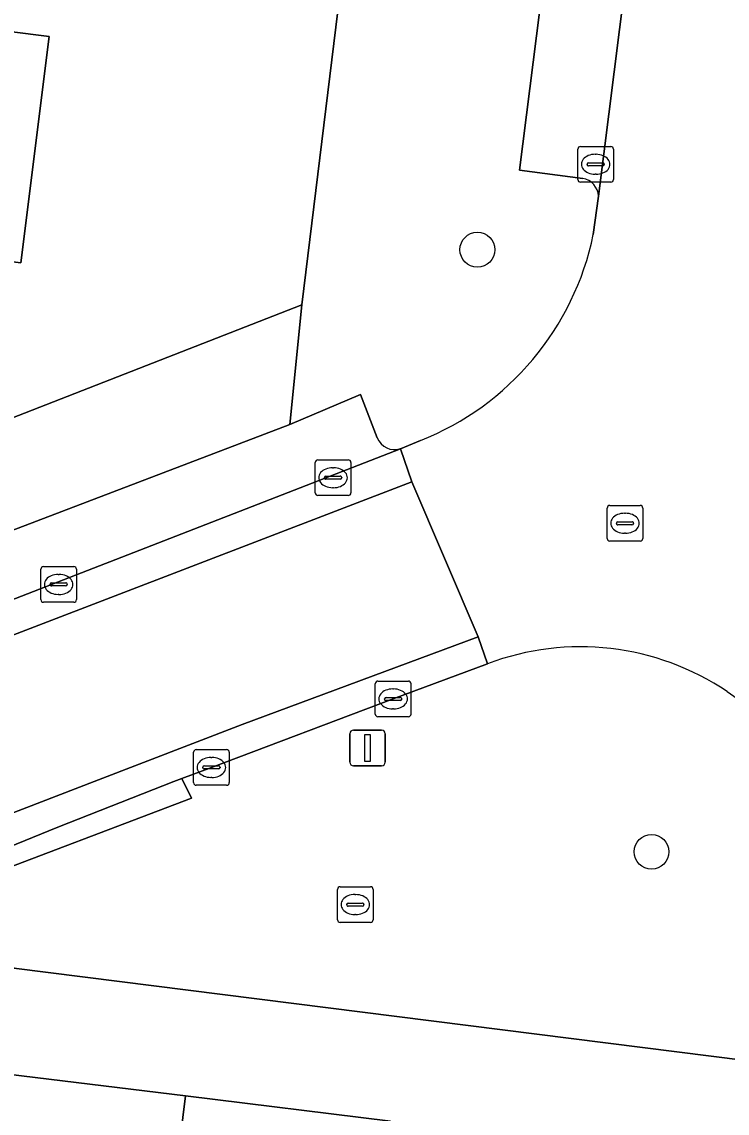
# Model space of a CAD drawing. Extents: x 161692 to 162379, y 380760 to 381678.
# Drawn here: x 162003.69 to 162023.48, y 381240.7 to 381271.3 of the extents above; entities that cross this region are included whole.
import ezdxf

# ---------------------------------------------------------------- set-up
doc = ezdxf.new("R2010")
doc.units = 0
for name, color, linetype in [('IMGEO_Boom', 7, 'Continuous'), ('IMGEO_Erf', 7, 'Continuous'), ('IMGEO_Kolk', 7, 'Continuous'), ('IMGEO_Lichtmast', 7, 'Continuous'), ('IMGEO_Pand', 7, 'Continuous'), ('IMGEO_Parkeervlak_open', 7, 'Continuous'), ('IMGEO_Rijbaan_lokaal_open', 7, 'Continuous'), ('IMGEO_Rioolput', 7, 'Continuous'), ('IMGEO_Voetpad_open', 7, 'Continuous')]:
    doc.layers.add(name, color=color, linetype=linetype)

msp = doc.modelspace()

# ---------------------------------------------------------------- linework, layer by layer
at = {"layer": 'IMGEO_Boom'}
for centre in [(162016.469, 381264.907), (162021.353, 381248.025)]:
    msp.add_circle(centre, 0.489, dxfattribs=at)
at = {"layer": 'IMGEO_Erf'}
msp.add_lwpolyline([(161867.852, 381207.538), (161977.201, 381250), (161995.053, 381256.932), (162000, 381258.853), (162011.546, 381263.36), (162015.076, 381292.22), (162000, 381294.145), (161921.176, 381304.696), (161918.702, 381305.015), (161871.402, 381311.107)], dxfattribs=at)
msp.add_lwpolyline([(161993.42, 381274.819), (161997.193, 381274.348), (161996.879, 381271.833), (162000, 381271.443), (162004.457, 381270.886), (162003.663, 381264.54), (162000, 381264.998), (161999.872, 381265.014), (161999.751, 381264.042), (161992.191, 381264.987)], close=True, dxfattribs=at)
at = {"layer": 'IMGEO_Kolk'}
for p, q in [((162019.285, 381266.875), (162019.285, 381267.727)), ((162019.36, 381267.801), (162020.212, 381267.801)), ((162019.773, 381267.581), (162019.798, 381267.581)), ((162020.286, 381267.727), (162020.286, 381266.875)), ((162019.544, 381267.295), (162019.544, 381267.307)), ((162019.982, 381267.258), (162019.584, 381267.258)), ((162019.587, 381267.344), (162019.985, 381267.344)), ((162020.028, 381267.307), (162020.028, 381267.295)), ((162019.796, 381267.021), (162019.771, 381267.021)), ((162020.212, 381266.801), (162019.36, 381266.801)), ((162011.995, 381259.014), (162012.847, 381259.014)), ((162011.92, 381258.088), (162011.92, 381258.94)), ((162012.408, 381258.794), (162012.433, 381258.794)), ((162012.921, 381258.94), (162012.921, 381258.088)), ((162012.179, 381258.508), (162012.179, 381258.52)), ((162012.617, 381258.471), (162012.219, 381258.471)), ((162012.222, 381258.557), (162012.62, 381258.557)), ((162012.663, 381258.52), (162012.663, 381258.508)), ((162012.431, 381258.234), (162012.406, 381258.234)), ((162012.847, 381258.014), (162011.995, 381258.014)), ((162004.222, 381255.095), (162004.222, 381255.947)), ((162004.297, 381256.021), (162005.149, 381256.021)), ((162005.223, 381255.947), (162005.223, 381255.095)), ((162004.71, 381255.801), (162004.735, 381255.801)), ((162004.481, 381255.515), (162004.481, 381255.527)), ((162004.919, 381255.478), (162004.521, 381255.478)), ((162004.524, 381255.564), (162004.922, 381255.564)), ((162004.965, 381255.527), (162004.965, 381255.515)), ((162005.149, 381255.021), (162004.297, 381255.021)), ((162004.733, 381255.241), (162004.708, 381255.241)), ((162013.605, 381251.885), (162013.605, 381252.737)), ((162013.68, 381252.811), (162014.532, 381252.811)), ((162014.093, 381252.591), (162014.118, 381252.591)), ((162014.606, 381252.737), (162014.606, 381251.885)), ((162013.864, 381252.305), (162013.864, 381252.317)), ((162014.302, 381252.268), (162013.904, 381252.268)), ((162013.907, 381252.354), (162014.305, 381252.354)), ((162014.348, 381252.317), (162014.348, 381252.305)), ((162014.116, 381252.031), (162014.091, 381252.031)), ((162014.532, 381251.811), (162013.68, 381251.811)), ((162008.508, 381249.964), (162008.508, 381250.816)), ((162008.583, 381250.89), (162009.435, 381250.89)), ((162009.509, 381250.816), (162009.509, 381249.964)), ((162008.81, 381250.433), (162009.208, 381250.433)), ((162008.996, 381250.67), (162009.021, 381250.67)), ((162008.767, 381250.384), (162008.767, 381250.396)), ((162009.205, 381250.347), (162008.807, 381250.347)), ((162009.019, 381250.11), (162008.994, 381250.11)), ((162009.251, 381250.396), (162009.251, 381250.384)), ((162009.435, 381249.89), (162008.583, 381249.89)), ((162012.618, 381247.046), (162013.47, 381247.046)), ((162012.543, 381246.12), (162012.543, 381246.972)), ((162013.031, 381246.826), (162013.056, 381246.826)), ((162013.544, 381246.972), (162013.544, 381246.12)), ((162012.802, 381246.54), (162012.802, 381246.552)), ((162013.24, 381246.503), (162012.842, 381246.503)), ((162012.845, 381246.589), (162013.243, 381246.589)), ((162013.286, 381246.552), (162013.286, 381246.54)), ((162013.054, 381246.266), (162013.029, 381246.266)), ((162013.47, 381246.046), (162012.618, 381246.046))]:
    msp.add_line(p, q, dxfattribs=at)
for points in [[(162019.285, 381266.875), (162019.285, 381267.727)], [(162019.36, 381267.801), (162020.212, 381267.801)], [(162020.286, 381267.727), (162020.286, 381266.875)], [(162020.212, 381266.801), (162019.36, 381266.801)], [(162011.995, 381259.014), (162012.847, 381259.014)], [(162011.92, 381258.088), (162011.92, 381258.94)], [(162012.921, 381258.94), (162012.921, 381258.088)], [(162012.847, 381258.014), (162011.995, 381258.014)], [(162004.222, 381255.095), (162004.222, 381255.947)], [(162004.297, 381256.021), (162005.149, 381256.021)], [(162005.223, 381255.947), (162005.223, 381255.095)], [(162005.149, 381255.021), (162004.297, 381255.021)], [(162013.605, 381251.885), (162013.605, 381252.737)], [(162013.68, 381252.811), (162014.532, 381252.811)], [(162014.606, 381252.737), (162014.606, 381251.885)], [(162014.532, 381251.811), (162013.68, 381251.811)], [(162008.508, 381249.964), (162008.508, 381250.816)], [(162008.583, 381250.89), (162009.435, 381250.89)], [(162009.509, 381250.816), (162009.509, 381249.964)], [(162009.435, 381249.89), (162008.583, 381249.89)], [(162012.618, 381247.046), (162013.47, 381247.046)], [(162012.543, 381246.12), (162012.543, 381246.972)], [(162013.544, 381246.972), (162013.544, 381246.12)], [(162013.47, 381246.046), (162012.618, 381246.046)]]:
    msp.add_lwpolyline(points, dxfattribs=at)
for centre, radius, start, end in [((162019.362, 381267.725), 0.0765, 91.552, 178.448), ((162019.362, 381267.725), 0.0765, 91.552, 178.448), ((162020.21, 381267.725), 0.0765, 1.552, 88.448), ((162020.21, 381267.725), 0.0765, 1.552, 88.448), ((162019.584, 381267.304), 0.0403, 85.8775, 175.7526), ((162019.581, 381267.294), 0.0366, 178.938, 274.7102), ((162019.985, 381267.301), 0.043, 264.8664, 352.4533), ((162019.989, 381267.306), 0.0386, 1.7309, 96.639), ((162019.362, 381266.877), 0.0765, 181.552, 268.448), ((162019.362, 381266.877), 0.0765, 181.552, 268.448), ((162020.21, 381266.877), 0.0765, 271.552, 358.448), ((162020.21, 381266.877), 0.0765, 271.552, 358.448), ((162011.997, 381258.938), 0.0765, 91.552, 178.448), ((162011.997, 381258.938), 0.0765, 91.552, 178.448), ((162012.845, 381258.938), 0.0765, 1.552, 88.448), ((162012.845, 381258.938), 0.0765, 1.552, 88.448), ((162012.219, 381258.517), 0.0403, 85.8775, 175.7526), ((162012.216, 381258.507), 0.0366, 178.938, 274.7102), ((162012.62, 381258.514), 0.043, 264.8664, 352.4533), ((162012.624, 381258.519), 0.0386, 1.7309, 96.639), ((162011.997, 381258.09), 0.0765, 181.552, 268.448), ((162011.997, 381258.09), 0.0765, 181.552, 268.448), ((162012.845, 381258.09), 0.0765, 271.552, 358.448), ((162012.845, 381258.09), 0.0765, 271.552, 358.448), ((162004.299, 381255.945), 0.0765, 91.552, 178.448), ((162004.299, 381255.945), 0.0765, 91.552, 178.448), ((162005.147, 381255.945), 0.0765, 1.552, 88.448), ((162005.147, 381255.945), 0.0765, 1.552, 88.448), ((162004.521, 381255.524), 0.0403, 85.8775, 175.7526), ((162004.518, 381255.514), 0.0366, 178.938, 274.7102), ((162004.922, 381255.521), 0.043, 264.8664, 352.4533), ((162004.926, 381255.526), 0.0386, 1.7309, 96.639), ((162004.299, 381255.097), 0.0765, 181.552, 268.448), ((162004.299, 381255.097), 0.0765, 181.552, 268.448), ((162005.147, 381255.097), 0.0765, 271.552, 358.448), ((162005.147, 381255.097), 0.0765, 271.552, 358.448), ((162013.682, 381252.735), 0.0765, 91.552, 178.448), ((162013.682, 381252.735), 0.0765, 91.552, 178.448), ((162014.53, 381252.735), 0.0765, 1.552, 88.448), ((162014.53, 381252.735), 0.0765, 1.552, 88.448), ((162013.904, 381252.314), 0.0403, 85.8775, 175.7526), ((162013.901, 381252.304), 0.0366, 178.938, 274.7102), ((162014.305, 381252.311), 0.043, 264.8664, 352.4533), ((162014.309, 381252.316), 0.0386, 1.7309, 96.639), ((162013.682, 381251.887), 0.0765, 181.552, 268.448), ((162013.682, 381251.887), 0.0765, 181.552, 268.448), ((162014.53, 381251.887), 0.0765, 271.552, 358.448), ((162014.53, 381251.887), 0.0765, 271.552, 358.448), ((162008.585, 381250.814), 0.0765, 91.552, 178.448), ((162008.585, 381250.814), 0.0765, 91.552, 178.448), ((162009.433, 381250.814), 0.0765, 1.552, 88.448), ((162009.433, 381250.814), 0.0765, 1.552, 88.448), ((162008.807, 381250.393), 0.0403, 85.8775, 175.7526), ((162009.212, 381250.395), 0.0386, 1.7309, 96.639), ((162008.804, 381250.383), 0.0366, 178.938, 274.7102), ((162009.208, 381250.39), 0.043, 264.8664, 352.4533), ((162008.585, 381249.966), 0.0765, 181.552, 268.448), ((162008.585, 381249.966), 0.0765, 181.552, 268.448), ((162009.433, 381249.966), 0.0765, 271.552, 358.448), ((162009.433, 381249.966), 0.0765, 271.552, 358.448), ((162012.62, 381246.97), 0.0765, 91.552, 178.448), ((162012.62, 381246.97), 0.0765, 91.552, 178.448), ((162013.468, 381246.97), 0.0765, 1.552, 88.448), ((162013.468, 381246.97), 0.0765, 1.552, 88.448), ((162012.842, 381246.549), 0.0403, 85.8775, 175.7526), ((162012.839, 381246.539), 0.0366, 178.938, 274.7102), ((162013.243, 381246.546), 0.043, 264.8664, 352.4533), ((162013.247, 381246.551), 0.0386, 1.7309, 96.639), ((162012.62, 381246.122), 0.0765, 181.552, 268.448), ((162012.62, 381246.122), 0.0765, 181.552, 268.448), ((162013.468, 381246.122), 0.0765, 271.552, 358.448), ((162013.468, 381246.122), 0.0765, 271.552, 358.448)]:
    msp.add_arc(centre, radius, start, end, dxfattribs=at)
for centre, major_axis, ratio, start_param, end_param in [((162019.772, 381267.301), (-0.387, 0.002), 0.722429, 4.712389, 7.853982), ((162019.797, 381267.301), (-0.39, 0.002), 0.717154, 1.570796, 4.712389), ((162012.407, 381258.514), (-0.387, 0.002), 0.722429, 4.712389, 7.853982), ((162012.432, 381258.514), (-0.39, 0.002), 0.717154, 1.570796, 4.712389), ((162004.709, 381255.521), (-0.387, 0.002), 0.722429, 4.712389, 7.853982), ((162004.734, 381255.521), (-0.39, 0.002), 0.717154, 1.570796, 4.712389), ((162014.092, 381252.311), (-0.387, 0.002), 0.722429, 4.712389, 7.853982), ((162014.117, 381252.311), (-0.39, 0.002), 0.717154, 1.570796, 4.712389), ((162008.995, 381250.39), (-0.387, 0.002), 0.722429, 4.712389, 7.853982), ((162009.02, 381250.39), (-0.39, 0.002), 0.717154, 1.570796, 4.712389), ((162013.03, 381246.546), (-0.387, 0.002), 0.722429, 4.712389, 7.853982), ((162013.055, 381246.546), (-0.39, 0.002), 0.717154, 1.570796, 4.712389)]:
    msp.add_ellipse(centre, major_axis=major_axis, ratio=ratio, start_param=start_param, end_param=end_param, dxfattribs=at)
at = {"layer": 'IMGEO_Lichtmast'}
for p, q in [((162012.893, 381250.536), (162012.893, 381251.336)), ((162012.893, 381251.336), (162012.893, 381250.536)), ((162012.993, 381251.436), (162013.783, 381251.436)), ((162013.783, 381251.436), (162012.993, 381251.436)), ((162013.883, 381251.336), (162013.883, 381250.536)), ((162013.883, 381250.536), (162013.883, 381251.336)), ((162013.783, 381250.436), (162012.993, 381250.436)), ((162012.993, 381250.436), (162013.783, 381250.436))]:
    msp.add_line(p, q, dxfattribs=at)
msp.add_lwpolyline([(162013.313, 381251.311), (162013.463, 381251.311), (162013.463, 381250.561), (162013.313, 381250.561), (162013.313, 381251.311)], dxfattribs=at)
for centre, start, end in [((162012.993, 381251.336), 90, 180), ((162012.993, 381251.336), 90, 180), ((162013.783, 381251.336), 0, 90), ((162013.783, 381251.336), 360, 90), ((162012.993, 381250.536), 180, 270), ((162012.993, 381250.536), 180, 270), ((162013.783, 381250.536), 270, 0), ((162013.783, 381250.536), 270, 0)]:
    msp.add_arc(centre, 0.1, start, end, dxfattribs=at)
at = {"layer": 'IMGEO_Pand'}
for points in [[(161999.751, 381264.042), (161999.872, 381265.014), (162000, 381264.998), (162003.663, 381264.54), (162004.457, 381270.886), (162000, 381271.443), (161996.879, 381271.833), (161997.193, 381274.348), (161993.42, 381274.819), (161992.191, 381264.987)], [(162007.098, 381231.539), (162008.281, 381241.182), (162002.141, 381241.935), (162002.696, 381236.966), (162003.252, 381231.989)]]:
    msp.add_lwpolyline(points, close=True, dxfattribs=at)
msp.add_lwpolyline([(162014.029, 381240.476), (162008.281, 381241.182), (162007.098, 381231.539), (162007.536, 381231.488), (162007.485, 381231.082)], dxfattribs=at)
at = {"layer": 'IMGEO_Parkeervlak_open'}
for points in [[(162019.864, 381266.409), (162022.365, 381286.225)], [(162021.803, 381285.896), (162020.053, 381286.125), (162017.647, 381267.141), (162019.426, 381266.906)], [(162013.658, 381259.636), (162013.191, 381260.844), (162011.205, 381260.006), (162000.537, 381255.938), (161996.14, 381254.262), (161989.239, 381251.642), (161989.656, 381250.473), (161989.646, 381250), (161989.5, 381249.639), (161990.439, 381250), (161996.496, 381252.381), (161999.252, 381253.464), (162001.194, 381254.227), (162014.316, 381259.328)], [(162016.751, 381253.296), (162014.106, 381252.311), (162009.009, 381250.39), (162008.183, 381250.078), (162008.452, 381249.533), (162002.095, 381247.121), (162003.464, 381244.766), (162031.847, 381241.185), (162031.933, 381241.935), (162035.104, 381241.51), (162035.667, 381241.439), (162035.699, 381241.715), (162034.501, 381241.88), (162034.594, 381242.512)]]:
    msp.add_lwpolyline(points, dxfattribs=at)
for centre, radius, start, end in [((162019.342, 381266.39), 0.522, 2.0356, 80.7431), ((162014.148, 381259.827), 0.526, 201.2663, 288.5665), ((162019.359, 381246.403), 7.37, 56.0455, 110.7208), ((162032.458, 381265.18), 15.526, 234.6485, 261.1996)]:
    msp.add_arc(centre, radius, start, end, dxfattribs=at)
at = {"layer": 'IMGEO_Rijbaan_lokaal_open'}
for points in [[(162025.321, 381267.492), (162027.732, 381286.146), (162022.453, 381286.844), (162022.365, 381286.225), (162019.864, 381266.409), (162019.72, 381265.331)], [(162014.869, 381259.555), (162014.316, 381259.328), (162014.627, 381258.401), (162016.493, 381254.053), (162016.751, 381253.296)]]:
    msp.add_lwpolyline(points, dxfattribs=at)
for points in [[(162014.627, 381258.401), (162014.316, 381259.328), (162001.194, 381254.227), (161999.252, 381253.464), (161999.582, 381252.619), (162000, 381252.781)], [(162016.493, 381254.053), (162014.627, 381258.401), (162000, 381252.781), (161999.582, 381252.619), (162001.274, 381248.289), (162005.72, 381250), (162009.87, 381251.597)], [(162014.106, 381252.311), (162016.751, 381253.296), (162016.493, 381254.053), (162009.87, 381251.597), (162005.72, 381250), (162001.274, 381248.289), (162001.596, 381247.466), (162001.891, 381247.578), (162004.7, 381248.718), (162007.955, 381249.992), (162008.183, 381250.078), (162009.009, 381250.39)]]:
    msp.add_lwpolyline(points, close=True, dxfattribs=at)
for centre, radius, start, end in [((162011.939, 381266.941), 7.946, 291.6379, 348.3114), ((162019.359, 381246.403), 7.37, 56.0455, 110.7208), ((162032.458, 381265.18), 15.526, 234.6485, 261.1996)]:
    msp.add_arc(centre, radius, start, end, dxfattribs=at)
at = {"layer": 'IMGEO_Rioolput'}
for p, q in [((162020.108, 381256.811), (162020.108, 381257.663)), ((162020.183, 381257.737), (162021.035, 381257.737)), ((162020.596, 381257.517), (162020.621, 381257.517)), ((162021.109, 381257.663), (162021.109, 381256.811)), ((162020.367, 381257.231), (162020.367, 381257.243)), ((162020.805, 381257.194), (162020.407, 381257.194)), ((162020.41, 381257.28), (162020.808, 381257.28)), ((162020.851, 381257.243), (162020.851, 381257.231)), ((162020.619, 381256.957), (162020.594, 381256.957)), ((162021.035, 381256.737), (162020.183, 381256.737))]:
    msp.add_line(p, q, dxfattribs=at)
for points in [[(162020.108, 381256.811), (162020.108, 381257.663)], [(162020.183, 381257.737), (162021.035, 381257.737)], [(162021.109, 381257.663), (162021.109, 381256.811)], [(162021.035, 381256.737), (162020.183, 381256.737)]]:
    msp.add_lwpolyline(points, dxfattribs=at)
for centre, radius, start, end in [((162020.185, 381257.661), 0.0765, 91.552, 178.448), ((162020.185, 381257.661), 0.0765, 91.552, 178.448), ((162021.033, 381257.661), 0.0765, 1.552, 88.448), ((162021.033, 381257.661), 0.0765, 1.552, 88.448), ((162020.407, 381257.24), 0.0403, 85.8775, 175.7526), ((162020.404, 381257.23), 0.0366, 178.938, 274.7102), ((162020.808, 381257.237), 0.043, 264.8664, 352.4533), ((162020.812, 381257.242), 0.0386, 1.7309, 96.639), ((162020.185, 381256.813), 0.0765, 181.552, 268.448), ((162020.185, 381256.813), 0.0765, 181.552, 268.448), ((162021.033, 381256.813), 0.0765, 271.552, 358.448), ((162021.033, 381256.813), 0.0765, 271.552, 358.448)]:
    msp.add_arc(centre, radius, start, end, dxfattribs=at)
for centre, major_axis, ratio, start_param, end_param in [((162020.595, 381257.237), (-0.387, 0.002), 0.722429, 4.712389, 7.853982), ((162020.62, 381257.237), (-0.39, 0.002), 0.717154, 1.570796, 4.712389)]:
    msp.add_ellipse(centre, major_axis=major_axis, ratio=ratio, start_param=start_param, end_param=end_param, dxfattribs=at)
at = {"layer": 'IMGEO_Voetpad_open'}
for points in [[(161867.278, 381309.693), (161868.344, 381309.528), (161871.402, 381311.107), (161918.702, 381305.015), (161921.176, 381304.696), (162000, 381294.145), (162015.076, 381292.22), (162011.546, 381263.36), (162011.205, 381260.006), (162013.191, 381260.844), (162013.658, 381259.636)], [(162019.426, 381266.906), (162017.647, 381267.141), (162020.053, 381286.125), (162021.803, 381285.896)], [(162019.72, 381265.331), (162019.864, 381266.409)], [(161989.239, 381251.642), (161996.14, 381254.262), (162000.537, 381255.938), (162011.205, 381260.006), (162011.546, 381263.36), (162000, 381258.853), (161995.053, 381256.932), (161977.201, 381250), (161867.852, 381207.538), (161863.463, 381206.988), (161860.289, 381205.724), (161856.733, 381203.329), (161790.007, 381177.307), (161770.674, 381180.834), (161767.92, 381176.679), (161769.705, 381176.201), (161769.85, 381176.162)], [(162014.316, 381259.328), (162014.869, 381259.555)], [(162002.141, 381241.935), (162008.281, 381241.182), (162014.029, 381240.476), (162020.358, 381239.699), (162026.058, 381239), (162032.487, 381238.211), (162035.273, 381238.043), (162035.667, 381241.439), (162035.104, 381241.51), (162031.933, 381241.935), (162031.847, 381241.185), (162003.464, 381244.766)]]:
    msp.add_lwpolyline(points, dxfattribs=at)
msp.add_lwpolyline([(162008.452, 381249.533), (162008.183, 381250.078), (162007.955, 381249.992), (162004.7, 381248.718), (162001.891, 381247.578), (162002.095, 381247.121)], close=True, dxfattribs=at)
for centre, radius, start, end in [((162019.342, 381266.39), 0.522, 2.0356, 80.7431), ((162011.939, 381266.941), 7.946, 291.6379, 348.3114), ((162014.148, 381259.827), 0.526, 201.2663, 288.5665)]:
    msp.add_arc(centre, radius, start, end, dxfattribs=at)

doc.saveas('drawing.dxf')
